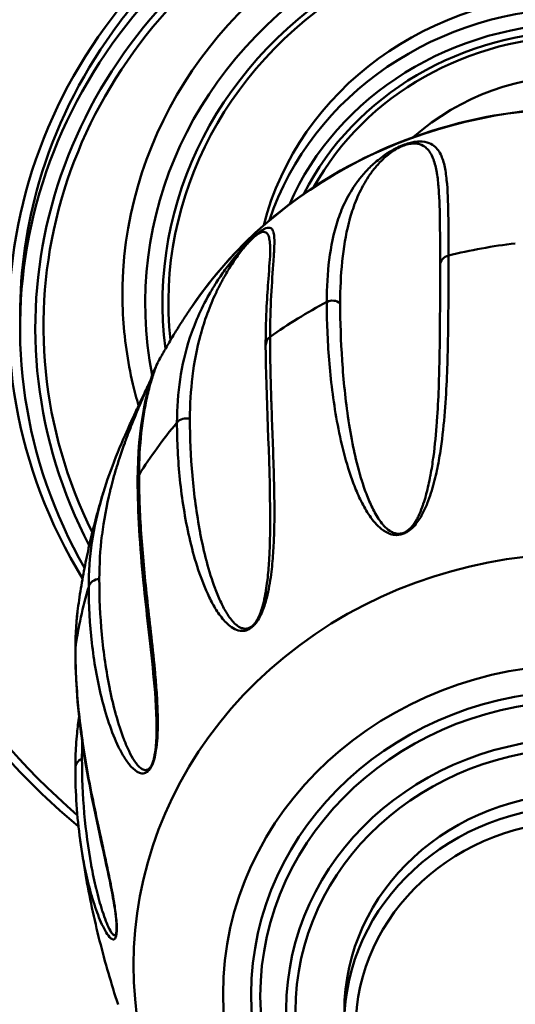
# Model space of a CAD drawing. Header units: inches. Extents: x 0.8 to 75.7, y -7.8 to 49.3.
# Tile 300 of 339: x 67.061 to 67.741, y 22.934 to 24.286. Entities that reach past the tile are written whole.
import ezdxf

# ---------------------------------------------------------------- set-up
doc = ezdxf.new("R2010")
doc.units = ezdxf.units.IN
doc.header["$MEASUREMENT"] = 0
doc.layers.add('Visible Edges(ROSSANSI)', color=7, linetype='Continuous', lineweight=50)
doc.layers.add('Visible Tangent Edges(ROSSANSI)', color=7, linetype='Continuous', lineweight=50)

msp = doc.modelspace()

# ---------------------------------------------------------------- linework, layer by layer
at = {"layer": 'Visible Edges(ROSSANSI)'}
msp.add_line((67.0618, 23.863), (67.0618, 23.8798), dxfattribs=at)
for centre, major_axis, start_param, end_param in [((67.8318, 23.9361), (-1.05, 0), 2.763663, 6.661115), ((67.8318, 23.863), (-0.77, 0), 2.657601, 6.767177), ((67.8318, 23.9085), (-0.6295, 0), 3.094607, 6.330171), ((67.8318, 23.9096), (-0.4474, 0), 3.371543, 6.053235), ((67.8318, 23.9041), (0.3321, 0), 0.804394, 2.337198), ((67.8319, 23.9041), (0.3321, 0), 2.387021, 2.387022), ((67.8319, 23.9096), (-0.4474, 0), 6.068991, 6.068994), ((67.8318, 23.863), (-0.77, 0), 0.50036, 0.500368), ((67.8318, 22.9243), (-0.325, 0), 3.141593, 6.283185)]:
    msp.add_ellipse(centre, major_axis=major_axis, ratio=0.920845, start_param=start_param, end_param=end_param, dxfattribs=at)
for points, knots in [([(68.6018, 23.8798), (68.6018, 23.9555), (68.5885, 24.0311), (68.5367, 24.1746), (68.4981, 24.2426), (68.3998, 24.3637), (68.34, 24.417), (68.2052, 24.5034), (68.1303, 24.5366), (67.973, 24.5797), (67.8906, 24.5896), (67.7266, 24.585), (67.645, 24.5706), (67.4909, 24.5189), (67.4184, 24.4817), (67.2897, 24.3881), (67.2336, 24.3318), (67.1434, 24.2057), (67.1093, 24.136), (67.0707, 24.0034), (67.0618, 23.9416), (67.0618, 23.8798)], [1.570796, 1.570796, 1.570796, 1.570796, 1.891977, 1.891977, 2.21284, 2.21284, 2.533016, 2.533016, 2.852568, 2.852568, 3.171757, 3.171757, 3.490846, 3.490846, 3.810082, 3.810082, 4.129733, 4.129733, 4.450042, 4.450042, 4.712389, 4.712389, 4.712389, 4.712389]), ([(67.2973, 23.8915), (67.3331, 23.9442), (67.378, 23.9915), (67.4817, 24.0707), (67.5406, 24.1026), (67.6662, 24.1477), (67.7331, 24.1608), (67.8679, 24.167), (67.9359, 24.1601), (68.066, 24.1266), (68.1282, 24.1001), (68.2403, 24.0304), (68.2902, 23.9872), (68.344, 23.9228), (68.3556, 23.9074), (68.3664, 23.8915)], [3.70082, 3.70082, 3.70082, 3.70082, 4.01995, 4.01995, 4.340663, 4.340663, 4.662443, 4.662443, 4.984634, 4.984634, 5.306609, 5.306609, 5.627719, 5.627719, 5.723958, 5.723958, 5.723958, 5.723958]), ([(67.3988, 23.839), (67.3988, 23.8526), (67.3991, 23.8657), (67.3997, 23.8828), (67.3999, 23.8874), (67.4008, 23.9055), (67.4017, 23.9182), (67.4037, 23.9455), (67.405, 23.9597), (67.405, 23.9693)], [0, 0, 0, 0, 0.263115, 0.263115, 0.362111, 0.362111, 0.659179, 0.659179, 1.057925, 1.057925, 1.057925, 1.057925]), ([(67.2506, 23.8149), (67.2535, 23.8203), (67.2565, 23.8256), (67.2626, 23.8362), (67.2656, 23.8415), (67.2718, 23.8518), (67.2749, 23.8569), (67.2812, 23.867), (67.2844, 23.872), (67.2908, 23.8819), (67.294, 23.8867), (67.2973, 23.8915)], [3.60583357, 3.60583357, 3.60583357, 3.60583357, 3.62483091, 3.62483091, 3.64382825, 3.64382825, 3.66282559, 3.66282559, 3.68182293, 3.68182293, 3.70082026, 3.70082026, 3.70082026, 3.70082026]), ([(67.2244, 23.756), (67.2215, 23.7657), (67.2189, 23.7755), (67.2092, 23.8169), (67.2046, 23.849), (67.203, 23.8813)], [7.5896076, 7.5896076, 7.5896076, 7.5896076, 7.6412883, 7.6412883, 7.8069962, 7.8069962, 7.8069962, 7.8069962]), ([(67.1762, 23.6372), (67.1809, 23.6527), (67.1865, 23.6685), (67.1968, 23.6944), (67.2007, 23.7036), (67.2073, 23.7188), (67.2098, 23.7244), (67.214, 23.7337), (67.2156, 23.7372), (67.2198, 23.7462), (67.2224, 23.7519), (67.2272, 23.7621), (67.2293, 23.7664), (67.2326, 23.7734), (67.2337, 23.7759), (67.2359, 23.7805), (67.2369, 23.7826), (67.239, 23.7871), (67.24, 23.7894), (67.2412, 23.792), (67.2413, 23.7922), (67.2414, 23.7925)], [0, 0, 0, 0, 0.2765124, 0.2765124, 0.4232902, 0.4232902, 0.5043547, 0.5043547, 0.5514948, 0.5514948, 0.6222872, 0.6222872, 0.6694492, 0.6694492, 0.6930992, 0.6930992, 0.7122743, 0.7122743, 0.7315951, 0.7315951, 0.7335976, 0.7335976, 0.7335976, 0.7335976]), ([(67.2491, 23.3133), (67.2491, 23.3414), (67.2468, 23.3653), (67.2402, 23.4335), (67.235, 23.4738), (67.2261, 23.5627), (67.2231, 23.6095), (67.2231, 23.6539)], [0, 0, 0, 0, 0.327354, 0.327354, 0.979065, 0.979065, 1.835054, 1.835054, 1.835054, 1.835054]), ([(67.1416, 23.481), (67.1431, 23.4917), (67.1448, 23.5023), (67.1484, 23.5236), (67.1504, 23.5341), (67.1547, 23.555), (67.157, 23.5654), (67.1619, 23.5861), (67.1645, 23.5963), (67.1701, 23.6166), (67.173, 23.6267), (67.176, 23.6366)], [3.2691903, 3.2691903, 3.2691903, 3.2691903, 3.2985928, 3.2985928, 3.3279952, 3.3279952, 3.3573976, 3.3573976, 3.3868, 3.3868, 3.4162025, 3.4162025, 3.4162025, 3.4162025]), ([(66.8773, 23.5299), (66.9177, 23.4361), (66.9745, 23.3483), (67.0748, 23.2381), (67.1073, 23.207), (67.1419, 23.1781)], [5.0903185, 5.0903185, 5.0903185, 5.0903185, 5.4097622, 5.4097622, 5.5460811, 5.5460811, 5.5460811, 5.5460811]), ([(67.1943, 23.0388), (67.1943, 23.0397), (67.1943, 23.0407), (67.1942, 23.0427), (67.1942, 23.0438), (67.194, 23.0462), (67.1939, 23.0476), (67.1937, 23.0506), (67.1935, 23.0522), (67.193, 23.0567), (67.1926, 23.0595), (67.1915, 23.0673), (67.1907, 23.072), (67.1882, 23.0863), (67.1865, 23.0951), (67.1806, 23.1239), (67.1765, 23.1419), (67.1621, 23.2079), (67.1535, 23.2501), (67.141, 23.3362), (67.1376, 23.3791), (67.1376, 23.4209)], [0, 0, 0, 0, 0.007759, 0.007759, 0.015766, 0.015766, 0.026412, 0.026412, 0.039566, 0.039566, 0.065014, 0.065014, 0.113732, 0.113732, 0.219196, 0.219196, 0.476739, 0.476739, 1.204697, 1.204697, 2.007966, 2.007966, 2.007966, 2.007966]), ([(67.1376, 23.2581), (67.1376, 23.2686), (67.1379, 23.2791), (67.139, 23.2952), (67.1394, 23.3007), (67.1407, 23.314), (67.1416, 23.3217), (67.1427, 23.3295)], [0, 0, 0, 0, 0.1976519, 0.1976519, 0.2990425, 0.2990425, 0.438992, 0.438992, 0.438992, 0.438992]), ([(67.1962, 22.9337), (67.1916, 22.9479), (67.1871, 22.9623), (67.1787, 22.9914), (67.1747, 23.0062), (67.1672, 23.0361), (67.1637, 23.0512), (67.1572, 23.0817), (67.1542, 23.0971), (67.1488, 23.1278), (67.1464, 23.1431), (67.1443, 23.1585)], [2.847303, 2.847303, 2.847303, 2.847303, 2.8809358, 2.8809358, 2.9145687, 2.9145687, 2.9482015, 2.9482015, 2.9818344, 2.9818344, 3.0147234, 3.0147234, 3.0147234, 3.0147234])]:
    msp.add_open_spline(points, degree=3, knots=knots, dxfattribs=at)
for points in [[(67.405, 23.9693), (67.405, 23.9695), (67.405, 23.9696), (67.405, 23.9697)], [(67.6491, 23.8519), (67.6491, 23.8519), (67.6491, 23.8519), (67.6491, 23.8519)], [(67.405, 23.5977), (67.4049, 23.6901), (67.3988, 23.7683), (67.3988, 23.839)], [(67.6377, 23.8391), (67.6377, 23.8391), (67.6377, 23.8391), (67.6377, 23.8391)], [(67.2231, 23.6539), (67.2231, 23.7249), (67.2361, 23.7881), (67.2506, 23.8148)], [(67.2506, 23.8148), (67.2506, 23.8148), (67.2506, 23.8148), (67.2506, 23.8148)], [(67.2451, 23.8006), (67.2451, 23.8008), (67.2452, 23.8009), (67.2453, 23.8011)], [(67.4066, 23.7614), (67.4066, 23.7613), (67.4066, 23.7613), (67.4066, 23.7612)], [(67.6317, 23.6576), (67.6317, 23.6576), (67.6317, 23.6576), (67.6318, 23.6576)], [(67.1761, 23.6369), (67.1761, 23.637), (67.1761, 23.6371), (67.1762, 23.6372)], [(67.2856, 23.6192), (67.2856, 23.6193), (67.2856, 23.6193), (67.2856, 23.6193)], [(67.405, 23.5975), (67.405, 23.5976), (67.405, 23.5976), (67.405, 23.5977)], [(67.3987, 23.4862), (67.3987, 23.4862), (67.3987, 23.4862), (67.3987, 23.4862)], [(67.1376, 23.4209), (67.1376, 23.4415), (67.1389, 23.4615), (67.1416, 23.4808)], [(67.1416, 23.4809), (67.1416, 23.4809), (67.1416, 23.4809), (67.1416, 23.4808)], [(67.1612, 23.4217), (67.1613, 23.4217), (67.1613, 23.4218), (67.1613, 23.4218)], [(67.1429, 23.3311), (67.1429, 23.3311), (67.1429, 23.3311), (67.1429, 23.3311)], [(67.2491, 23.3131), (67.2491, 23.3132), (67.2491, 23.3132), (67.2491, 23.3133)], [(67.1442, 23.1595), (67.1398, 23.1912), (67.1376, 23.2243), (67.1376, 23.2581)]]:
    msp.add_open_spline(points, degree=3, dxfattribs=at)
at = {"layer": 'Visible Tangent Edges(ROSSANSI)'}
for centre, major_axis, start_param, end_param in [((67.8318, 23.8789), (-1.0271, 0), 2.763663, 6.661115), ((67.8318, 23.8737), (1.0116, 0), 5.465042, 10.242921), ((67.8318, 23.8737), (-0.7856, 0), 2.628058, 6.79672), ((67.8318, 23.863), (-0.7491, 0), 2.693342, 6.731436), ((67.8318, 23.8649), (0.7379, 0), 5.853772, 9.854191), ((67.8318, 23.8966), (0.5983, 0), 6.101257, 9.604964), ((67.8318, 23.8966), (-0.5746, 0), 3.022918, 6.40186), ((67.8318, 23.897), (0.5665, 0), 6.184651, 9.523312), ((67.8318, 23.8897), (-0.4474, 0), 3.438646, 5.986132), ((67.8318, 23.8836), (0.4317, 0), 0.38325, 2.758343), ((67.8318, 23.8836), (0.4197, 0), 0.436047, 2.705546), ((67.8318, 23.8845), (-0.4113, 0), 3.61181, 5.812968), ((67.8318, 23.5835), (0.6306, 0), 0.559228, 2.582365), ((67.8318, 23.8729), (0.3077, 0), 2.237719, 2.238525), ((67.8318, 23.8897), (-0.4474, 0), 6.012477, 6.012507), ((67.8318, 23.8836), (-0.4317, 0), 6.060494, 6.06228), ((67.8318, 23.3395), (0.7, 0), 1.700306, 1.833986), ((67.6538, 23.948), (-0.0156, 0), 4.975578, 6.24695), ((67.4905, 23.8857), (0.0156, 0), 0.821634, 2.093005), ((67.8318, 23.3395), (0.7, 0), 2.093005, 2.226685), ((67.4145, 23.839), (-0.0156, 0), 5.368277, 6.283186), ((67.8318, 23.7019), (0.2446, 0), 2.414166, 2.414315), ((67.8318, 23.7019), (0.2446, 0), 2.487597, 2.487627), ((67.8318, 23.8836), (-0.4317, 0), 0.152534, 0.152825), ((67.8318, 23.603), (0.2904, 0), 2.255711, 2.256008), ((67.8318, 23.897), (-0.5665, 0), 0.22565, 0.225837), ((67.8318, 23.8966), (-0.5746, 0), 0.267959, 0.268048), ((67.2895, 23.7239), (0.0156, 0), 1.214333, 2.485704), ((67.8318, 23.3395), (0.7, 0), 2.485704, 2.619384), ((67.8318, 23.8966), (-0.5983, 0), 0.389902, 0.389904), ((67.8318, 23.8704), (0.2815, 0), 3.94779, 3.948052), ((67.2387, 23.6539), (-0.0156, 0), 5.760976, 6.283186), ((67.8318, 23.8845), (0.4113, 0), 3.878005, 3.878774), ((67.8318, 23.8836), (-0.4197, 0), 0.806727, 0.807629), ((67.8318, 22.9872), (-0.6143, 0), 2.672582, 6.752196), ((67.8318, 23.8649), (0.7379, 0), 3.575081, 3.575093), ((67.8318, 23.8836), (-0.4197, 0), 0.909156, 0.909159), ((67.8318, 23.8845), (0.4113, 0), 4.072851, 4.072855), ((67.8318, 23.863), (-0.7491, 0), 0.455763, 0.455788), ((67.8318, 23.897), (0.5665, 0), 3.869275, 3.869289), ((67.8318, 23.8966), (-0.5746, 0), 0.7412, 0.74126), ((67.171, 23.5035), (-0.0156, 0), 4.748624, 6.019996), ((67.8318, 23.8966), (0.5983, 0), 3.916395, 3.916402), ((67.8318, 23.3395), (-0.7, 0), 6.019996, 6.153676), ((67.1532, 23.4209), (-0.0156, 0), 6.153676, 6.283185), ((67.1532, 23.2581), (-0.0156, 0), 5.141323, 6.283185), ((67.8318, 22.907), (-0.325, 0), 3.141593, 6.283185)]:
    msp.add_ellipse(centre, major_axis=major_axis, ratio=0.920845, start_param=start_param, end_param=end_param, dxfattribs=at)
for centre, major_axis in [((67.8318, 22.9477), (0.4915, 0)), ((67.8318, 22.9477), (0.4528, 0)), ((67.8318, 22.9452), (-0.4403, 0)), ((67.8318, 22.9267), (0.4047, 0)), ((67.8318, 22.9243), (-0.3922, 0)), ((67.8318, 22.9009), (-0.3094, 0))]:
    msp.add_ellipse(centre, major_axis=major_axis, ratio=0.920845, dxfattribs=at)
for points, knots in [([(67.4827, 23.8982), (67.4827, 23.9184), (67.4837, 23.9377), (67.4884, 23.9745), (67.4919, 23.9921), (67.5001, 24.0175), (67.5033, 24.0258), (67.5112, 24.0424), (67.5158, 24.0506), (67.5244, 24.0631), (67.5275, 24.0672), (67.5347, 24.0757), (67.5387, 24.0801), (67.5457, 24.0868), (67.5482, 24.089), (67.5537, 24.0937), (67.5568, 24.0961), (67.5637, 24.1011), (67.5675, 24.1036), (67.5747, 24.1077), (67.5773, 24.1091), (67.5831, 24.1119), (67.5862, 24.1132), (67.5922, 24.1154), (67.5951, 24.1163), (67.6002, 24.1175), (67.6023, 24.1179), (67.6082, 24.1187), (67.6112, 24.1187), (67.619, 24.1181), (67.6226, 24.1169), (67.6286, 24.1138), (67.631, 24.1119), (67.6349, 24.1076), (67.6366, 24.1053), (67.6408, 24.0977), (67.6427, 24.0919), (67.6456, 24.0795), (67.6465, 24.0728), (67.6487, 24.0514), (67.6492, 24.0355), (67.6497, 24.0008), (67.6497, 23.9821), (67.6497, 23.9619)], [0, 0, 0, 0, 0.00395183, 0.00395183, 0.00790366, 0.00790366, 0.00987958, 0.00987958, 0.0118555, 0.0118555, 0.01284345, 0.01284345, 0.01383141, 0.01383141, 0.01432539, 0.01432539, 0.01481937, 0.01481937, 0.01531335, 0.01531335, 0.01556034, 0.01556034, 0.01580733, 0.01580733, 0.01605432, 0.01605432, 0.01630131, 0.01630131, 0.01679529, 0.01679529, 0.01778324, 0.01778324, 0.0187712, 0.0187712, 0.01975916, 0.01975916, 0.02173508, 0.02173508, 0.02371099, 0.02371099, 0.02766282, 0.02766282, 0.03161466, 0.03161466, 0.03161466, 0.03161466]), ([(67.6382, 23.9486), (67.6382, 23.9684), (67.6382, 23.9871), (67.638, 24.0046), (67.638, 24.0048), (67.638, 24.005), (67.638, 24.0051), (67.6378, 24.0225), (67.6374, 24.0387), (67.6363, 24.0536), (67.6363, 24.0538), (67.6362, 24.0541), (67.6362, 24.0543), (67.6357, 24.0616), (67.6349, 24.0685), (67.6338, 24.0751), (67.6338, 24.0753), (67.6337, 24.0756), (67.6337, 24.0759), (67.6326, 24.0824), (67.6311, 24.0885), (67.629, 24.0941), (67.6289, 24.0944), (67.6288, 24.0946), (67.6287, 24.0949), (67.6276, 24.0978), (67.6263, 24.1005), (67.6246, 24.1031), (67.6232, 24.1054), (67.6214, 24.1076), (67.6192, 24.1096), (67.6191, 24.1098), (67.6189, 24.1099), (67.6187, 24.1101), (67.6164, 24.112), (67.6137, 24.1137), (67.6099, 24.1148), (67.6096, 24.1149), (67.6094, 24.115), (67.6091, 24.1151), (67.6086, 24.1152), (67.6081, 24.1153), (67.6076, 24.1154), (67.606, 24.1157), (67.6043, 24.1159), (67.6021, 24.1158), (67.6019, 24.1158), (67.6016, 24.1158), (67.6013, 24.1158), (67.6012, 24.1158), (67.6011, 24.1158), (67.601, 24.1158), (67.6007, 24.1158), (67.6004, 24.1158), (67.6, 24.1157), (67.5997, 24.1157), (67.5995, 24.1157), (67.5992, 24.1157), (67.5991, 24.1157), (67.599, 24.1156), (67.5988, 24.1156), (67.5985, 24.1156), (67.5981, 24.1155), (67.5977, 24.1155), (67.5975, 24.1155), (67.5973, 24.1154), (67.597, 24.1154), (67.5969, 24.1154), (67.5968, 24.1154), (67.5967, 24.1153), (67.5966, 24.1153), (67.5965, 24.1153), (67.5964, 24.1153), (67.5962, 24.1152), (67.596, 24.1152), (67.5958, 24.1152), (67.5938, 24.1148), (67.5914, 24.1141), (67.5889, 24.1132), (67.5887, 24.1132), (67.5886, 24.1131), (67.5884, 24.1131), (67.5883, 24.113), (67.5881, 24.113), (67.588, 24.1129), (67.5857, 24.112), (67.5834, 24.111), (67.5814, 24.1099), (67.5808, 24.1097), (67.5804, 24.1094), (67.5799, 24.1092), (67.5781, 24.1081), (67.5764, 24.1071), (67.5748, 24.1061), (67.5742, 24.1057), (67.5737, 24.1054), (67.5731, 24.105), (67.5727, 24.1047), (67.5723, 24.1044), (67.572, 24.1042), (67.5719, 24.1041), (67.5718, 24.1041), (67.5717, 24.104), (67.5716, 24.1039), (67.5715, 24.1039), (67.5715, 24.1038), (67.569, 24.1021), (67.5669, 24.1004), (67.5649, 24.0987), (67.5646, 24.0985), (67.5644, 24.0983), (67.5641, 24.098), (67.564, 24.0979), (67.5638, 24.0978), (67.5637, 24.0977), (67.5636, 24.0976), (67.5634, 24.0975), (67.5633, 24.0973), (67.5611, 24.0954), (67.5591, 24.0935), (67.5573, 24.0917), (67.555, 24.0894), (67.553, 24.0871), (67.5511, 24.0849), (67.5506, 24.0844), (67.5502, 24.0839), (67.5498, 24.0834), (67.5481, 24.0814), (67.5466, 24.0795), (67.5451, 24.0776), (67.5437, 24.0756), (67.5423, 24.0737), (67.541, 24.0718), (67.5407, 24.0713), (67.5404, 24.0708), (67.54, 24.0703), (67.5375, 24.0665), (67.5352, 24.0628), (67.5332, 24.059), (67.5329, 24.0585), (67.5326, 24.0581), (67.5324, 24.0576), (67.528, 24.0496), (67.5245, 24.0416), (67.5214, 24.0336), (67.5212, 24.0332), (67.5211, 24.0328), (67.5209, 24.0323), (67.5179, 24.0243), (67.5154, 24.0162), (67.5133, 24.008), (67.5132, 24.0076), (67.5131, 24.0072), (67.513, 24.0069), (67.5086, 23.9899), (67.5058, 23.9724), (67.5039, 23.9542), (67.5039, 23.954), (67.5039, 23.9538), (67.5038, 23.9536), (67.502, 23.9352), (67.5011, 23.9162), (67.5011, 23.8963)], [0, 0, 0, 0, 0.00386737, 0.00386737, 0.00386737, 0.00390122, 0.00390122, 0.00390122, 0.00773474, 0.00773474, 0.00773474, 0.00779651, 0.00779651, 0.00779651, 0.00966842, 0.00966842, 0.00966842, 0.00974151, 0.00974151, 0.00974151, 0.01160211, 0.01160211, 0.01160211, 0.01168329, 0.01168329, 0.01168329, 0.01264998, 0.01264998, 0.01264998, 0.01353579, 0.01353579, 0.01353579, 0.01361068, 0.01361068, 0.01361068, 0.01450263, 0.01450263, 0.01450263, 0.01456329, 0.01456329, 0.01456329, 0.01466898, 0.01466898, 0.01466898, 0.01498605, 0.01498605, 0.01498605, 0.01502645, 0.01502645, 0.01502645, 0.01503903, 0.01503903, 0.01503903, 0.01508621, 0.01508621, 0.01508621, 0.0151216, 0.0151216, 0.0151216, 0.01513487, 0.01513487, 0.01513487, 0.01518132, 0.01518132, 0.01518132, 0.01520454, 0.01520454, 0.01520454, 0.01521615, 0.01521615, 0.01521615, 0.01522776, 0.01522776, 0.01522776, 0.01524725, 0.01524725, 0.01524725, 0.01545711, 0.01545711, 0.01545711, 0.01546947, 0.01546947, 0.01546947, 0.01548178, 0.01548178, 0.01548178, 0.01566633, 0.01566633, 0.01566633, 0.01571118, 0.01571118, 0.01571118, 0.0158864, 0.0158864, 0.0158864, 0.0159529, 0.0159529, 0.0159529, 0.0160019, 0.0160019, 0.0160019, 0.01601262, 0.01601262, 0.01601262, 0.016023, 0.016023, 0.016023, 0.01634491, 0.01634491, 0.01634491, 0.01639061, 0.01639061, 0.01639061, 0.01641346, 0.01641346, 0.01641346, 0.01643632, 0.01643632, 0.01643632, 0.0168175, 0.0168175, 0.0168175, 0.01729587, 0.01729587, 0.01729587, 0.01740316, 0.01740316, 0.01740316, 0.0178315, 0.0178315, 0.0178315, 0.01825983, 0.01825983, 0.01825983, 0.01837, 0.01837, 0.01837, 0.01922845, 0.01922845, 0.01922845, 0.01933684, 0.01933684, 0.01933684, 0.0211732, 0.0211732, 0.0211732, 0.02127053, 0.02127053, 0.02127053, 0.02312246, 0.02312246, 0.02312246, 0.02320421, 0.02320421, 0.02320421, 0.02702852, 0.02702852, 0.02702852, 0.02707158, 0.02707158, 0.02707158, 0.03093895, 0.03093895, 0.03093895, 0.03093895]), ([(67.2771, 23.7326), (67.2771, 23.7529), (67.2785, 23.7726), (67.2842, 23.8113), (67.2886, 23.8303), (67.2981, 23.859), (67.3018, 23.8685), (67.3104, 23.8881), (67.3154, 23.8981), (67.3243, 23.9138), (67.3275, 23.9191), (67.3346, 23.9302), (67.3385, 23.936), (67.3451, 23.9452), (67.3475, 23.9483), (67.3526, 23.955), (67.3553, 23.9584), (67.3614, 23.9658), (67.3647, 23.9696), (67.3707, 23.9762), (67.3729, 23.9784), (67.3775, 23.9831), (67.38, 23.9855), (67.3845, 23.9896), (67.3866, 23.9914), (67.3902, 23.9942), (67.3918, 23.9953), (67.3957, 23.9979), (67.3976, 23.9988), (67.4024, 24.0005), (67.4043, 24.0002), (67.4072, 23.9988), (67.4081, 23.9975), (67.4096, 23.9942), (67.41, 23.9922), (67.4109, 23.9856), (67.4109, 23.9802), (67.4105, 23.9682), (67.4101, 23.9616), (67.4085, 23.9403), (67.4073, 23.9243), (67.4055, 23.8894), (67.4049, 23.8705), (67.4049, 23.8504)], [0, 0, 0, 0, 0.00395183, 0.00395183, 0.00790366, 0.00790366, 0.00987958, 0.00987958, 0.0118555, 0.0118555, 0.01284345, 0.01284345, 0.01383141, 0.01383141, 0.01432539, 0.01432539, 0.01481937, 0.01481937, 0.01531335, 0.01531335, 0.01556034, 0.01556034, 0.01580733, 0.01580733, 0.01605432, 0.01605432, 0.01630131, 0.01630131, 0.01679529, 0.01679529, 0.01778324, 0.01778324, 0.0187712, 0.0187712, 0.01975916, 0.01975916, 0.02173508, 0.02173508, 0.02371099, 0.02371099, 0.02766282, 0.02766282, 0.03161466, 0.03161466, 0.03161466, 0.03161466]), ([(67.405, 23.9697), (67.4049, 23.9729), (67.4049, 23.9759), (67.4046, 23.9787), (67.4046, 23.9789), (67.4046, 23.9792), (67.4046, 23.9794), (67.4044, 23.982), (67.404, 23.9845), (67.4034, 23.9867), (67.4029, 23.9886), (67.4022, 23.9904), (67.4012, 23.9918), (67.4011, 23.9919), (67.401, 23.992), (67.401, 23.9921), (67.3999, 23.9934), (67.3985, 23.9944), (67.3962, 23.9944), (67.3961, 23.9944), (67.3959, 23.9944), (67.3957, 23.9944), (67.3954, 23.9944), (67.3951, 23.9943), (67.3948, 23.9943), (67.3939, 23.9941), (67.3927, 23.9938), (67.3913, 23.9931), (67.3911, 23.993), (67.3909, 23.9929), (67.3908, 23.9928), (67.3907, 23.9928), (67.3906, 23.9927), (67.3906, 23.9927), (67.3903, 23.9926), (67.3901, 23.9925), (67.3899, 23.9923), (67.3897, 23.9922), (67.3895, 23.9921), (67.3893, 23.992), (67.3892, 23.992), (67.3891, 23.9919), (67.3891, 23.9919), (67.3888, 23.9917), (67.3885, 23.9915), (67.3882, 23.9913), (67.3881, 23.9912), (67.388, 23.9912), (67.3878, 23.9911), (67.3877, 23.991), (67.3877, 23.9909), (67.3876, 23.9909), (67.3875, 23.9908), (67.3874, 23.9908), (67.3873, 23.9907), (67.3872, 23.9906), (67.3871, 23.9906), (67.3869, 23.9905), (67.3855, 23.9894), (67.3837, 23.988), (67.3818, 23.9863), (67.3817, 23.9862), (67.3816, 23.9861), (67.3815, 23.986), (67.3813, 23.9859), (67.3812, 23.9858), (67.3811, 23.9857), (67.3794, 23.9841), (67.3776, 23.9823), (67.3759, 23.9805), (67.3755, 23.9801), (67.3751, 23.9797), (67.3748, 23.9793), (67.3733, 23.9777), (67.3719, 23.9761), (67.3706, 23.9746), (67.3701, 23.974), (67.3696, 23.9734), (67.3692, 23.9729), (67.3688, 23.9725), (67.3685, 23.972), (67.3682, 23.9716), (67.3681, 23.9716), (67.368, 23.9715), (67.368, 23.9714), (67.3679, 23.9713), (67.3678, 23.9712), (67.3677, 23.9711), (67.3656, 23.9685), (67.3638, 23.9661), (67.3621, 23.9638), (67.3618, 23.9635), (67.3616, 23.9631), (67.3613, 23.9628), (67.3612, 23.9627), (67.3611, 23.9625), (67.361, 23.9623), (67.3609, 23.9622), (67.3607, 23.962), (67.3606, 23.9618), (67.3587, 23.9591), (67.3569, 23.9566), (67.3552, 23.9541), (67.3531, 23.951), (67.3512, 23.948), (67.3493, 23.9451), (67.3489, 23.9445), (67.3485, 23.9438), (67.3481, 23.9432), (67.3466, 23.9406), (67.3451, 23.9381), (67.3436, 23.9356), (67.3422, 23.9332), (67.3409, 23.9307), (67.3396, 23.9284), (67.3392, 23.9277), (67.3389, 23.9271), (67.3386, 23.9265), (67.336, 23.9218), (67.3337, 23.9172), (67.3315, 23.9127), (67.3313, 23.9121), (67.331, 23.9115), (67.3307, 23.9109), (67.3262, 23.9013), (67.3223, 23.892), (67.319, 23.8828), (67.3188, 23.8823), (67.3186, 23.8818), (67.3184, 23.8814), (67.3151, 23.8721), (67.3122, 23.863), (67.3097, 23.854), (67.3096, 23.8536), (67.3095, 23.8532), (67.3094, 23.8528), (67.3043, 23.834), (67.3008, 23.8154), (67.2984, 23.7965), (67.2984, 23.7963), (67.2984, 23.7961), (67.2984, 23.7958), (67.296, 23.7767), (67.2949, 23.7572), (67.2949, 23.7374)], [0.01059037, 0.01059037, 0.01059037, 0.01059037, 0.01160211, 0.01160211, 0.01160211, 0.01168329, 0.01168329, 0.01168329, 0.01264998, 0.01264998, 0.01264998, 0.01353579, 0.01353579, 0.01353579, 0.01361068, 0.01361068, 0.01361068, 0.01450263, 0.01450263, 0.01450263, 0.01456329, 0.01456329, 0.01456329, 0.01466898, 0.01466898, 0.01466898, 0.01498605, 0.01498605, 0.01498605, 0.01502645, 0.01502645, 0.01502645, 0.01503903, 0.01503903, 0.01503903, 0.01508621, 0.01508621, 0.01508621, 0.0151216, 0.0151216, 0.0151216, 0.01513487, 0.01513487, 0.01513487, 0.01518132, 0.01518132, 0.01518132, 0.01520454, 0.01520454, 0.01520454, 0.01521615, 0.01521615, 0.01521615, 0.01522776, 0.01522776, 0.01522776, 0.01524725, 0.01524725, 0.01524725, 0.01545711, 0.01545711, 0.01545711, 0.01546947, 0.01546947, 0.01546947, 0.01548178, 0.01548178, 0.01548178, 0.01566633, 0.01566633, 0.01566633, 0.01571118, 0.01571118, 0.01571118, 0.0158864, 0.0158864, 0.0158864, 0.0159529, 0.0159529, 0.0159529, 0.0160019, 0.0160019, 0.0160019, 0.01601262, 0.01601262, 0.01601262, 0.016023, 0.016023, 0.016023, 0.01634491, 0.01634491, 0.01634491, 0.01639061, 0.01639061, 0.01639061, 0.01641346, 0.01641346, 0.01641346, 0.01643632, 0.01643632, 0.01643632, 0.0168175, 0.0168175, 0.0168175, 0.01729587, 0.01729587, 0.01729587, 0.01740316, 0.01740316, 0.01740316, 0.0178315, 0.0178315, 0.0178315, 0.01825983, 0.01825983, 0.01825983, 0.01837, 0.01837, 0.01837, 0.01922845, 0.01922845, 0.01922845, 0.01933684, 0.01933684, 0.01933684, 0.0211732, 0.0211732, 0.0211732, 0.02127053, 0.02127053, 0.02127053, 0.02312246, 0.02312246, 0.02312246, 0.02320421, 0.02320421, 0.02320421, 0.02702852, 0.02702852, 0.02702852, 0.02707158, 0.02707158, 0.02707158, 0.03093895, 0.03093895, 0.03093895, 0.03093895]), ([(67.6497, 23.9619), (67.6497, 23.9359), (67.6497, 23.9086), (67.6492, 23.8513), (67.6487, 23.8213), (67.6466, 23.7741), (67.6456, 23.758), (67.6428, 23.7249), (67.6409, 23.7079), (67.6367, 23.6816), (67.6351, 23.6727), (67.6311, 23.6545), (67.6288, 23.6453), (67.6242, 23.6311), (67.6226, 23.6264), (67.6187, 23.6167), (67.6164, 23.6117), (67.6124, 23.6042), (67.6109, 23.6017), (67.6075, 23.5966), (67.6056, 23.594), (67.6012, 23.5889), (67.5985, 23.5863), (67.5936, 23.5828), (67.5918, 23.5817), (67.588, 23.5799), (67.5861, 23.5793), (67.5803, 23.578), (67.577, 23.5781), (67.5713, 23.5791), (67.5689, 23.58), (67.5623, 23.583), (67.5587, 23.5856), (67.5491, 23.5941), (67.5443, 23.6004), (67.5356, 23.6135), (67.5319, 23.6204), (67.5252, 23.6342), (67.5223, 23.6413), (67.5141, 23.6627), (67.5098, 23.6771), (67.5024, 23.7059), (67.4993, 23.7203), (67.4915, 23.7631), (67.4881, 23.7912), (67.4837, 23.8459), (67.4827, 23.8725), (67.4827, 23.8982)], [0, 0, 0, 0, 0.00507623, 0.00507623, 0.01015245, 0.01015245, 0.01269056, 0.01269056, 0.01522868, 0.01522868, 0.01649773, 0.01649773, 0.01776679, 0.01776679, 0.01840132, 0.01840132, 0.01903585, 0.01903585, 0.01935311, 0.01935311, 0.01967037, 0.01967037, 0.01998764, 0.01998764, 0.02014627, 0.02014627, 0.0203049, 0.0203049, 0.02062217, 0.02062217, 0.02093943, 0.02093943, 0.02157396, 0.02157396, 0.02284302, 0.02284302, 0.02411207, 0.02411207, 0.02538113, 0.02538113, 0.02791924, 0.02791924, 0.03045735, 0.03045735, 0.03553358, 0.03553358, 0.0406098, 0.0406098, 0.0406098, 0.0406098]), ([(67.5011, 23.8963), (67.5011, 23.8708), (67.502, 23.8447), (67.5038, 23.8179), (67.5038, 23.8177), (67.5038, 23.8175), (67.5038, 23.8173), (67.5056, 23.7907), (67.5083, 23.7634), (67.5126, 23.7358), (67.5126, 23.7355), (67.5127, 23.7351), (67.5127, 23.7348), (67.5148, 23.7212), (67.5173, 23.7075), (67.5202, 23.6938), (67.5203, 23.6934), (67.5204, 23.693), (67.5205, 23.6926), (67.5234, 23.679), (67.5269, 23.6653), (67.5312, 23.6518), (67.5313, 23.6513), (67.5315, 23.6509), (67.5316, 23.6504), (67.5338, 23.6434), (67.5363, 23.6365), (67.539, 23.6296), (67.5416, 23.6233), (67.5444, 23.617), (67.5477, 23.6109), (67.5479, 23.6105), (67.5481, 23.61), (67.5484, 23.6096), (67.5517, 23.6035), (67.5554, 23.5975), (67.5602, 23.5921), (67.5605, 23.5917), (67.5609, 23.5913), (67.5612, 23.591), (67.5635, 23.5884), (67.5661, 23.586), (67.5692, 23.584), (67.5696, 23.5837), (67.57, 23.5835), (67.5703, 23.5833), (67.5718, 23.5824), (67.5735, 23.5816), (67.5753, 23.5809), (67.5757, 23.5808), (67.5761, 23.5807), (67.5765, 23.5806), (67.5773, 23.5804), (67.5782, 23.5802), (67.5792, 23.58), (67.5807, 23.5799), (67.5823, 23.5798), (67.5841, 23.5801), (67.5843, 23.5802), (67.5845, 23.5802), (67.5848, 23.5802), (67.5864, 23.5806), (67.588, 23.5811), (67.5896, 23.5819), (67.5912, 23.5827), (67.5927, 23.5837), (67.594, 23.5847), (67.5942, 23.5849), (67.5944, 23.585), (67.5947, 23.5852), (67.5971, 23.5872), (67.599, 23.5894), (67.6007, 23.5915), (67.601, 23.5919), (67.6012, 23.5923), (67.6015, 23.5926), (67.603, 23.5946), (67.6043, 23.5966), (67.6054, 23.5986), (67.6057, 23.5991), (67.6059, 23.5995), (67.6062, 23.6), (67.6073, 23.6019), (67.6082, 23.6038), (67.6091, 23.6056), (67.6093, 23.6061), (67.6096, 23.6066), (67.6098, 23.6071), (67.6117, 23.6113), (67.6133, 23.6154), (67.6147, 23.6194), (67.6149, 23.62), (67.615, 23.6205), (67.6152, 23.6211), (67.6166, 23.625), (67.6178, 23.629), (67.6188, 23.6329), (67.619, 23.6334), (67.6191, 23.634), (67.6193, 23.6346), (67.6215, 23.6429), (67.6233, 23.651), (67.6248, 23.6591), (67.6249, 23.6596), (67.625, 23.6602), (67.6251, 23.6607), (67.6266, 23.6687), (67.6278, 23.6766), (67.6288, 23.6844), (67.6289, 23.685), (67.629, 23.6855), (67.6291, 23.686), (67.6312, 23.7022), (67.6326, 23.7179), (67.6338, 23.7333), (67.6338, 23.7337), (67.6338, 23.7342), (67.6339, 23.7346), (67.635, 23.75), (67.6357, 23.7651), (67.6363, 23.7799), (67.6363, 23.7803), (67.6363, 23.7806), (67.6363, 23.781), (67.6374, 23.811), (67.6378, 23.8399), (67.638, 23.8676), (67.638, 23.8678), (67.638, 23.868), (67.638, 23.8681), (67.6382, 23.8961), (67.6382, 23.9229), (67.6382, 23.9486)], [0, 0, 0, 0, 0.00497046, 0.00497046, 0.00497046, 0.00500413, 0.00500413, 0.00500413, 0.00994093, 0.00994093, 0.00994093, 0.01000326, 0.01000326, 0.01000326, 0.01242616, 0.01242616, 0.01242616, 0.01250057, 0.01250057, 0.01250057, 0.01491139, 0.01491139, 0.01491139, 0.01499589, 0.01499589, 0.01499589, 0.0162413, 0.0162413, 0.0162413, 0.01739662, 0.01739662, 0.01739662, 0.0174819, 0.0174819, 0.0174819, 0.01863924, 0.01863924, 0.01863924, 0.01871681, 0.01871681, 0.01871681, 0.01926055, 0.01926055, 0.01926055, 0.01932442, 0.01932442, 0.01932442, 0.0195712, 0.0195712, 0.0195712, 0.01962203, 0.01962203, 0.01962203, 0.01972653, 0.01972653, 0.01972653, 0.01988186, 0.01988186, 0.01988186, 0.01990191, 0.01990191, 0.01990191, 0.02003466, 0.02003466, 0.02003466, 0.02017066, 0.02017066, 0.02017066, 0.02019251, 0.02019251, 0.02019251, 0.02045754, 0.02045754, 0.02045754, 0.02050316, 0.02050316, 0.02050316, 0.02075445, 0.02075445, 0.02075445, 0.02081382, 0.02081382, 0.02081382, 0.02105769, 0.02105769, 0.02105769, 0.02112447, 0.02112447, 0.02112447, 0.021671, 0.021671, 0.021671, 0.02174578, 0.02174578, 0.02174578, 0.02228832, 0.02228832, 0.02228832, 0.02236709, 0.02236709, 0.02236709, 0.02352889, 0.02352889, 0.02352889, 0.0236097, 0.0236097, 0.0236097, 0.02477328, 0.02477328, 0.02477328, 0.02485232, 0.02485232, 0.02485232, 0.0272668, 0.0272668, 0.0272668, 0.02733755, 0.02733755, 0.02733755, 0.02976298, 0.02976298, 0.02976298, 0.02982278, 0.02982278, 0.02982278, 0.03476123, 0.03476123, 0.03476123, 0.03479325, 0.03479325, 0.03479325, 0.03976371, 0.03976371, 0.03976371, 0.03976371]), ([(67.4049, 23.8504), (67.4049, 23.8244), (67.4055, 23.7972), (67.4072, 23.7401), (67.4085, 23.7103), (67.41, 23.6629), (67.4105, 23.6467), (67.4109, 23.6132), (67.4109, 23.5958), (67.41, 23.5686), (67.4095, 23.5593), (67.4081, 23.5402), (67.4072, 23.5303), (67.405, 23.5149), (67.4041, 23.5097), (67.402, 23.4989), (67.4007, 23.4933), (67.3983, 23.4846), (67.3973, 23.4817), (67.3952, 23.4756), (67.3939, 23.4724), (67.3909, 23.4659), (67.3891, 23.4625), (67.3855, 23.4574), (67.3842, 23.4558), (67.3813, 23.4527), (67.3797, 23.4514), (67.3753, 23.4483), (67.3726, 23.4473), (67.3679, 23.4464), (67.3658, 23.4465), (67.3602, 23.4472), (67.357, 23.4486), (67.3484, 23.4537), (67.3438, 23.4583), (67.3355, 23.4684), (67.3318, 23.4738), (67.3251, 23.4853), (67.3221, 23.4912), (67.3136, 23.5096), (67.3089, 23.5223), (67.3007, 23.5482), (67.2971, 23.5614), (67.2881, 23.6011), (67.2839, 23.6279), (67.2784, 23.6808), (67.2771, 23.7069), (67.2771, 23.7326)], [0, 0, 0, 0, 0.00507623, 0.00507623, 0.01015245, 0.01015245, 0.01269056, 0.01269056, 0.01522868, 0.01522868, 0.01649773, 0.01649773, 0.01776679, 0.01776679, 0.01840132, 0.01840132, 0.01903585, 0.01903585, 0.01935311, 0.01935311, 0.01967037, 0.01967037, 0.01998764, 0.01998764, 0.02014627, 0.02014627, 0.0203049, 0.0203049, 0.02062217, 0.02062217, 0.02093943, 0.02093943, 0.02157396, 0.02157396, 0.02284302, 0.02284302, 0.02411207, 0.02411207, 0.02538113, 0.02538113, 0.02791924, 0.02791924, 0.03045735, 0.03045735, 0.03553358, 0.03553358, 0.0406098, 0.0406098, 0.0406098, 0.0406098]), ([(67.2506, 23.8148), (67.2502, 23.8142), (67.2497, 23.8131), (67.2484, 23.81), (67.2477, 23.808), (67.2452, 23.801), (67.2433, 23.7953), (67.2396, 23.7826), (67.2378, 23.7755), (67.2328, 23.7531), (67.23, 23.7363), (67.2262, 23.7004), (67.2251, 23.6812), (67.2251, 23.6611)], [0.01789462, 0.01789462, 0.01789462, 0.01789462, 0.0187712, 0.0187712, 0.01975916, 0.01975916, 0.02173508, 0.02173508, 0.02371099, 0.02371099, 0.02766282, 0.02766282, 0.03161466, 0.03161466, 0.03161466, 0.03161466]), ([(67.2408, 23.7906), (67.2405, 23.79), (67.2402, 23.7893), (67.2399, 23.7886), (67.2397, 23.7881), (67.2395, 23.7875), (67.2392, 23.787), (67.2383, 23.785), (67.2374, 23.783), (67.2366, 23.781), (67.2363, 23.7803), (67.2359, 23.7796), (67.2356, 23.7789), (67.2354, 23.7784), (67.2352, 23.7779), (67.235, 23.7774), (67.2349, 23.7773), (67.2349, 23.7772), (67.2348, 23.7771), (67.2348, 23.777), (67.2347, 23.7769), (67.2347, 23.7767), (67.2333, 23.7735), (67.232, 23.7705), (67.2307, 23.7676), (67.2305, 23.7672), (67.2304, 23.7668), (67.2302, 23.7664), (67.2301, 23.7662), (67.23, 23.766), (67.2299, 23.7658), (67.2299, 23.7656), (67.2298, 23.7654), (67.2297, 23.7652), (67.2283, 23.7619), (67.2269, 23.7588), (67.2256, 23.7557), (67.224, 23.752), (67.2225, 23.7484), (67.2211, 23.7449), (67.2208, 23.7441), (67.2204, 23.7433), (67.2201, 23.7425), (67.2189, 23.7394), (67.2176, 23.7364), (67.2165, 23.7335), (67.2153, 23.7305), (67.2142, 23.7277), (67.2131, 23.7249), (67.2128, 23.7241), (67.2125, 23.7234), (67.2122, 23.7227), (67.2101, 23.7171), (67.208, 23.7117), (67.2061, 23.7064), (67.2059, 23.7057), (67.2056, 23.7051), (67.2054, 23.7044), (67.2013, 23.6932), (67.1978, 23.6825), (67.1946, 23.6721), (67.1944, 23.6716), (67.1942, 23.6711), (67.1941, 23.6705), (67.1909, 23.6601), (67.1881, 23.6499), (67.1856, 23.64), (67.1855, 23.6395), (67.1854, 23.6391), (67.1853, 23.6386), (67.1803, 23.6181), (67.1766, 23.5981), (67.1742, 23.5783), (67.1742, 23.5781), (67.1741, 23.5779), (67.1741, 23.5776), (67.1717, 23.5576), (67.1705, 23.5377), (67.1705, 23.5179)], [0.015611, 0.015611, 0.015611, 0.015611, 0.01566633, 0.01566633, 0.01566633, 0.01571118, 0.01571118, 0.01571118, 0.0158864, 0.0158864, 0.0158864, 0.0159529, 0.0159529, 0.0159529, 0.0160019, 0.0160019, 0.0160019, 0.01601262, 0.01601262, 0.01601262, 0.016023, 0.016023, 0.016023, 0.01634491, 0.01634491, 0.01634491, 0.01639061, 0.01639061, 0.01639061, 0.01641346, 0.01641346, 0.01641346, 0.01643632, 0.01643632, 0.01643632, 0.0168175, 0.0168175, 0.0168175, 0.01729587, 0.01729587, 0.01729587, 0.01740316, 0.01740316, 0.01740316, 0.0178315, 0.0178315, 0.0178315, 0.01825983, 0.01825983, 0.01825983, 0.01837, 0.01837, 0.01837, 0.01922845, 0.01922845, 0.01922845, 0.01933684, 0.01933684, 0.01933684, 0.0211732, 0.0211732, 0.0211732, 0.02127053, 0.02127053, 0.02127053, 0.02312246, 0.02312246, 0.02312246, 0.02320421, 0.02320421, 0.02320421, 0.02702852, 0.02702852, 0.02702852, 0.02707158, 0.02707158, 0.02707158, 0.03093895, 0.03093895, 0.03093895, 0.03093895]), ([(67.2949, 23.7374), (67.2949, 23.7119), (67.296, 23.6861), (67.2983, 23.66), (67.2983, 23.6599), (67.2983, 23.6597), (67.2983, 23.6595), (67.3006, 23.6336), (67.304, 23.6075), (67.3089, 23.5815), (67.309, 23.5812), (67.309, 23.5809), (67.3091, 23.5805), (67.3115, 23.5678), (67.3143, 23.5551), (67.3176, 23.5426), (67.3177, 23.5422), (67.3178, 23.5418), (67.3179, 23.5414), (67.3212, 23.529), (67.325, 23.5166), (67.3295, 23.5047), (67.3296, 23.5043), (67.3298, 23.5039), (67.3299, 23.5035), (67.3323, 23.4973), (67.3348, 23.4913), (67.3376, 23.4855), (67.3401, 23.4801), (67.3429, 23.4748), (67.3461, 23.4699), (67.3463, 23.4695), (67.3466, 23.4692), (67.3468, 23.4688), (67.35, 23.4639), (67.3535, 23.4593), (67.3578, 23.4555), (67.3581, 23.4552), (67.3584, 23.455), (67.3587, 23.4547), (67.3608, 23.453), (67.3631, 23.4515), (67.3658, 23.4505), (67.3661, 23.4504), (67.3665, 23.4503), (67.3668, 23.4502), (67.3681, 23.4498), (67.3695, 23.4495), (67.371, 23.4495), (67.3713, 23.4495), (67.3717, 23.4496), (67.372, 23.4496), (67.3727, 23.4496), (67.3734, 23.4497), (67.3742, 23.45), (67.3754, 23.4503), (67.3767, 23.4508), (67.3781, 23.4516), (67.3783, 23.4517), (67.3785, 23.4519), (67.3787, 23.452), (67.3799, 23.4528), (67.3812, 23.4539), (67.3824, 23.4552), (67.3836, 23.4565), (67.3847, 23.458), (67.3857, 23.4594), (67.3858, 23.4596), (67.386, 23.4599), (67.3861, 23.4601), (67.3879, 23.4629), (67.3892, 23.4657), (67.3903, 23.4683), (67.3905, 23.4688), (67.3907, 23.4692), (67.3909, 23.4697), (67.3919, 23.4721), (67.3927, 23.4745), (67.3934, 23.4768), (67.3936, 23.4774), (67.3938, 23.4779), (67.3939, 23.4785), (67.3946, 23.4807), (67.3952, 23.4828), (67.3957, 23.4849), (67.3959, 23.4855), (67.396, 23.4861), (67.3961, 23.4867), (67.3973, 23.4914), (67.3982, 23.4959), (67.3989, 23.5003), (67.399, 23.5009), (67.3991, 23.5015), (67.3992, 23.5021), (67.3999, 23.5065), (67.4005, 23.5108), (67.401, 23.5149), (67.4011, 23.5155), (67.4012, 23.5162), (67.4012, 23.5168), (67.4023, 23.5257), (67.403, 23.5343), (67.4035, 23.5427), (67.4035, 23.5433), (67.4036, 23.5438), (67.4036, 23.5444), (67.4041, 23.5528), (67.4044, 23.561), (67.4046, 23.569), (67.4046, 23.5695), (67.4046, 23.5701), (67.4046, 23.5706), (67.4049, 23.5798), (67.405, 23.5887), (67.405, 23.5975)], [0, 0, 0, 0, 0.00497046, 0.00497046, 0.00497046, 0.00500413, 0.00500413, 0.00500413, 0.00994093, 0.00994093, 0.00994093, 0.01000326, 0.01000326, 0.01000326, 0.01242616, 0.01242616, 0.01242616, 0.01250057, 0.01250057, 0.01250057, 0.01491139, 0.01491139, 0.01491139, 0.01499589, 0.01499589, 0.01499589, 0.0162413, 0.0162413, 0.0162413, 0.01739662, 0.01739662, 0.01739662, 0.0174819, 0.0174819, 0.0174819, 0.01863924, 0.01863924, 0.01863924, 0.01871681, 0.01871681, 0.01871681, 0.01926055, 0.01926055, 0.01926055, 0.01932442, 0.01932442, 0.01932442, 0.0195712, 0.0195712, 0.0195712, 0.01962203, 0.01962203, 0.01962203, 0.01972653, 0.01972653, 0.01972653, 0.01988186, 0.01988186, 0.01988186, 0.01990191, 0.01990191, 0.01990191, 0.02003466, 0.02003466, 0.02003466, 0.02017066, 0.02017066, 0.02017066, 0.02019251, 0.02019251, 0.02019251, 0.02045754, 0.02045754, 0.02045754, 0.02050316, 0.02050316, 0.02050316, 0.02075445, 0.02075445, 0.02075445, 0.02081382, 0.02081382, 0.02081382, 0.02105769, 0.02105769, 0.02105769, 0.02112447, 0.02112447, 0.02112447, 0.021671, 0.021671, 0.021671, 0.02174578, 0.02174578, 0.02174578, 0.02228832, 0.02228832, 0.02228832, 0.02236709, 0.02236709, 0.02236709, 0.02352889, 0.02352889, 0.02352889, 0.0236097, 0.0236097, 0.0236097, 0.02477328, 0.02477328, 0.02477328, 0.02485232, 0.02485232, 0.02485232, 0.02617851, 0.02617851, 0.02617851, 0.02617851]), ([(67.2251, 23.6611), (67.2251, 23.6351), (67.2261, 23.6081), (67.2299, 23.5521), (67.2327, 23.523), (67.2377, 23.4769), (67.2395, 23.4611), (67.2431, 23.4282), (67.245, 23.4112), (67.2475, 23.3843), (67.2483, 23.3751), (67.2497, 23.3559), (67.2502, 23.346), (67.2507, 23.3303), (67.2508, 23.3249), (67.2508, 23.3137), (67.2507, 23.3079), (67.2502, 23.2987), (67.2499, 23.2955), (67.2493, 23.2889), (67.2489, 23.2854), (67.2477, 23.2781), (67.247, 23.2742), (67.2453, 23.2682), (67.2446, 23.2662), (67.2431, 23.2624), (67.2423, 23.2606), (67.2397, 23.2562), (67.238, 23.2544), (67.2351, 23.2521), (67.2337, 23.2515), (67.2298, 23.2506), (67.2276, 23.251), (67.2212, 23.2533), (67.2176, 23.2565), (67.211, 23.2637), (67.2079, 23.268), (67.2022, 23.2771), (67.1995, 23.282), (67.192, 23.2974), (67.1876, 23.3085), (67.1798, 23.3315), (67.1764, 23.3434), (67.1674, 23.3798), (67.1631, 23.405), (67.1574, 23.4558), (67.1559, 23.4815), (67.1559, 23.5072)], [0, 0, 0, 0, 0.00507623, 0.00507623, 0.01015245, 0.01015245, 0.01269056, 0.01269056, 0.01522868, 0.01522868, 0.01649773, 0.01649773, 0.01776679, 0.01776679, 0.01840132, 0.01840132, 0.01903585, 0.01903585, 0.01935311, 0.01935311, 0.01967037, 0.01967037, 0.01998764, 0.01998764, 0.02014627, 0.02014627, 0.0203049, 0.0203049, 0.02062217, 0.02062217, 0.02093943, 0.02093943, 0.02157396, 0.02157396, 0.02284302, 0.02284302, 0.02411207, 0.02411207, 0.02538113, 0.02538113, 0.02791924, 0.02791924, 0.03045735, 0.03045735, 0.03553358, 0.03553358, 0.0406098, 0.0406098, 0.0406098, 0.0406098]), ([(67.1559, 23.5072), (67.1559, 23.5275), (67.1574, 23.5477), (67.1634, 23.5886), (67.1679, 23.6092), (67.1748, 23.6327), (67.1754, 23.6348), (67.1761, 23.6369)], [0, 0, 0, 0, 0.003951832, 0.003951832, 0.007903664, 0.007903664, 0.008291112, 0.008291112, 0.008291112, 0.008291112]), ([(67.1705, 23.5179), (67.1705, 23.4924), (67.1716, 23.467), (67.174, 23.4418), (67.174, 23.4416), (67.174, 23.4415), (67.174, 23.4413), (67.1764, 23.4163), (67.1799, 23.3914), (67.1848, 23.3672), (67.1849, 23.3669), (67.185, 23.3666), (67.185, 23.3663), (67.1874, 23.3545), (67.1902, 23.3428), (67.1933, 23.3314), (67.1934, 23.3311), (67.1935, 23.3307), (67.1936, 23.3304), (67.1967, 23.3191), (67.2003, 23.3081), (67.2043, 23.2978), (67.2044, 23.2974), (67.2045, 23.297), (67.2047, 23.2967), (67.2068, 23.2913), (67.209, 23.2862), (67.2114, 23.2813), (67.2136, 23.2768), (67.2159, 23.2725), (67.2185, 23.2686), (67.2187, 23.2683), (67.2188, 23.268), (67.219, 23.2677), (67.2216, 23.2639), (67.2244, 23.2604), (67.2276, 23.258), (67.2279, 23.2578), (67.2281, 23.2577), (67.2283, 23.2575), (67.2299, 23.2565), (67.2315, 23.2557), (67.2334, 23.2555), (67.2336, 23.2555), (67.2338, 23.2555), (67.234, 23.2555), (67.2349, 23.2555), (67.2358, 23.2557), (67.2369, 23.2562), (67.2371, 23.2562), (67.2373, 23.2564), (67.2375, 23.2565), (67.2379, 23.2567), (67.2384, 23.2571), (67.2389, 23.2575), (67.2396, 23.2582), (67.2404, 23.2591), (67.2412, 23.2603), (67.2413, 23.2605), (67.2414, 23.2607), (67.2415, 23.2608), (67.2422, 23.262), (67.243, 23.2635), (67.2436, 23.2651), (67.2442, 23.2668), (67.2448, 23.2685), (67.2452, 23.2702), (67.2453, 23.2705), (67.2453, 23.2708), (67.2454, 23.271), (67.2462, 23.2743), (67.2468, 23.2774), (67.2472, 23.2803), (67.2473, 23.2809), (67.2473, 23.2814), (67.2474, 23.2818), (67.2478, 23.2846), (67.248, 23.2872), (67.2482, 23.2896), (67.2483, 23.2902), (67.2483, 23.2908), (67.2484, 23.2914), (67.2485, 23.2937), (67.2487, 23.296), (67.2488, 23.2982), (67.2488, 23.2989), (67.2488, 23.2995), (67.2488, 23.3001), (67.249, 23.3046), (67.2491, 23.3089), (67.2491, 23.3131)], [0, 0, 0, 0, 0.00497046, 0.00497046, 0.00497046, 0.00500413, 0.00500413, 0.00500413, 0.00994093, 0.00994093, 0.00994093, 0.01000326, 0.01000326, 0.01000326, 0.01242616, 0.01242616, 0.01242616, 0.01250057, 0.01250057, 0.01250057, 0.01491139, 0.01491139, 0.01491139, 0.01499589, 0.01499589, 0.01499589, 0.0162413, 0.0162413, 0.0162413, 0.01739662, 0.01739662, 0.01739662, 0.0174819, 0.0174819, 0.0174819, 0.01863924, 0.01863924, 0.01863924, 0.01871681, 0.01871681, 0.01871681, 0.01926055, 0.01926055, 0.01926055, 0.01932442, 0.01932442, 0.01932442, 0.0195712, 0.0195712, 0.0195712, 0.01962203, 0.01962203, 0.01962203, 0.01972653, 0.01972653, 0.01972653, 0.01988186, 0.01988186, 0.01988186, 0.01990191, 0.01990191, 0.01990191, 0.02003466, 0.02003466, 0.02003466, 0.02017066, 0.02017066, 0.02017066, 0.02019251, 0.02019251, 0.02019251, 0.02045754, 0.02045754, 0.02045754, 0.02050316, 0.02050316, 0.02050316, 0.02075445, 0.02075445, 0.02075445, 0.02081382, 0.02081382, 0.02081382, 0.02105769, 0.02105769, 0.02105769, 0.02112447, 0.02112447, 0.02112447, 0.02162481, 0.02162481, 0.02162481, 0.02162481]), ([(67.1377, 23.4228), (67.1377, 23.3968), (67.139, 23.3703), (67.1443, 23.3159), (67.1482, 23.288), (67.1558, 23.2442), (67.1587, 23.2293), (67.165, 23.1983), (67.1684, 23.1822), (67.174, 23.1568), (67.1759, 23.148), (67.1798, 23.1299), (67.1818, 23.1204), (67.1849, 23.1054), (67.186, 23.1002), (67.188, 23.0894), (67.1891, 23.0837), (67.1906, 23.0747), (67.1911, 23.0715), (67.1921, 23.065), (67.1926, 23.0615), (67.1935, 23.0542), (67.1939, 23.0503), (67.1944, 23.044), (67.1945, 23.0419), (67.1946, 23.0378), (67.1945, 23.0359), (67.1943, 23.031), (67.1939, 23.0288), (67.1931, 23.0258), (67.1926, 23.0249), (67.1912, 23.023), (67.1901, 23.0228), (67.187, 23.0234), (67.185, 23.0255), (67.1809, 23.0308), (67.1789, 23.0341), (67.1751, 23.0415), (67.1732, 23.0456), (67.1678, 23.0586), (67.1644, 23.0683), (67.1582, 23.0887), (67.1554, 23.0995), (67.1494, 23.1263), (67.1465, 23.1427), (67.1442, 23.1595)], [0, 0, 0, 0, 0.00507623, 0.00507623, 0.01015245, 0.01015245, 0.01269056, 0.01269056, 0.01522868, 0.01522868, 0.01649773, 0.01649773, 0.01776679, 0.01776679, 0.01840132, 0.01840132, 0.01903585, 0.01903585, 0.01935311, 0.01935311, 0.01967037, 0.01967037, 0.01998764, 0.01998764, 0.02014627, 0.02014627, 0.0203049, 0.0203049, 0.02062217, 0.02062217, 0.02093943, 0.02093943, 0.02157396, 0.02157396, 0.02284302, 0.02284302, 0.02411207, 0.02411207, 0.02538113, 0.02538113, 0.02791924, 0.02791924, 0.03045735, 0.03045735, 0.0340324, 0.0340324, 0.0340324, 0.0340324]), ([(67.1467, 23.2712), (67.1467, 23.2458), (67.1478, 23.2208), (67.1499, 23.1964), (67.1499, 23.1962), (67.1499, 23.1961), (67.1499, 23.1959), (67.152, 23.1717), (67.1552, 23.1481), (67.1593, 23.1255), (67.1593, 23.1253), (67.1594, 23.125), (67.1594, 23.1247), (67.1615, 23.1137), (67.1637, 23.1029), (67.1662, 23.0926), (67.1663, 23.0922), (67.1664, 23.0919), (67.1665, 23.0916), (67.169, 23.0814), (67.1717, 23.0715), (67.1746, 23.0624), (67.1747, 23.0621), (67.1748, 23.0618), (67.1749, 23.0615), (67.1764, 23.0568), (67.178, 23.0523), (67.1796, 23.0482), (67.1811, 23.0443), (67.1826, 23.0407), (67.1842, 23.0376), (67.1843, 23.0374), (67.1845, 23.0371), (67.1846, 23.0369), (67.1862, 23.0338), (67.1878, 23.0312), (67.1894, 23.0297), (67.1895, 23.0296), (67.1896, 23.0295), (67.1897, 23.0294), (67.1905, 23.0288), (67.1913, 23.0284), (67.192, 23.0287), (67.1921, 23.0288), (67.1922, 23.0288), (67.1923, 23.0289), (67.1926, 23.0291), (67.193, 23.0295), (67.1933, 23.0302), (67.1933, 23.0304), (67.1934, 23.0305), (67.1935, 23.0307), (67.1936, 23.0311), (67.1937, 23.0315), (67.1938, 23.032), (67.194, 23.0329), (67.1941, 23.0339), (67.1942, 23.0354), (67.1942, 23.0355), (67.1943, 23.0357), (67.1943, 23.0359), (67.1943, 23.0368), (67.1943, 23.0377), (67.1943, 23.0388)], [0, 0, 0, 0, 0.00497046, 0.00497046, 0.00497046, 0.00500413, 0.00500413, 0.00500413, 0.00994093, 0.00994093, 0.00994093, 0.01000326, 0.01000326, 0.01000326, 0.01242616, 0.01242616, 0.01242616, 0.01250057, 0.01250057, 0.01250057, 0.01491139, 0.01491139, 0.01491139, 0.01499589, 0.01499589, 0.01499589, 0.0162413, 0.0162413, 0.0162413, 0.01739662, 0.01739662, 0.01739662, 0.0174819, 0.0174819, 0.0174819, 0.01863924, 0.01863924, 0.01863924, 0.01871681, 0.01871681, 0.01871681, 0.01926055, 0.01926055, 0.01926055, 0.01932442, 0.01932442, 0.01932442, 0.0195712, 0.0195712, 0.0195712, 0.01962203, 0.01962203, 0.01962203, 0.01972653, 0.01972653, 0.01972653, 0.01988186, 0.01988186, 0.01988186, 0.01990191, 0.01990191, 0.01990191, 0.01998638, 0.01998638, 0.01998638, 0.01998638])]:
    msp.add_open_spline(points, degree=3, knots=knots, dxfattribs=at)
for points in [[(67.2446, 23.799), (67.2445, 23.7988), (67.2445, 23.7987), (67.2444, 23.7986)], [(67.1416, 23.4808), (67.139, 23.4622), (67.1377, 23.4428), (67.1377, 23.4228)], [(67.1626, 23.4119), (67.1626, 23.4118), (67.1626, 23.4118), (67.1626, 23.4118)], [(67.1472, 23.2937), (67.1469, 23.2861), (67.1467, 23.2786), (67.1467, 23.2712)], [(67.1473, 23.2964), (67.1473, 23.2964), (67.1473, 23.2964), (67.1473, 23.2964)], [(67.2487, 23.2841), (67.2487, 23.2841), (67.2487, 23.2841), (67.2487, 23.284)]]:
    msp.add_open_spline(points, degree=3, dxfattribs=at)

doc.saveas('drawing.dxf')
